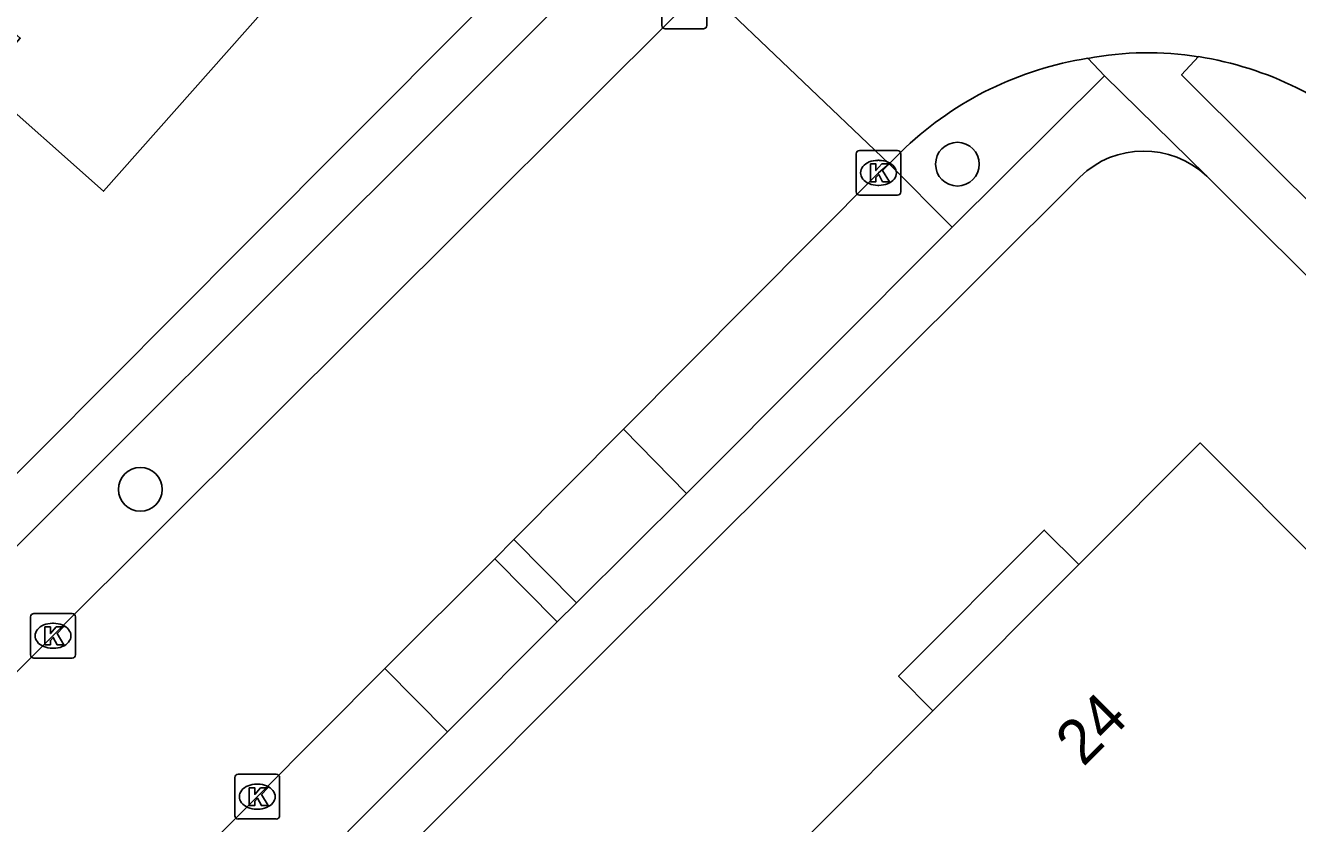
# Model space of a CAD drawing. Extents: x 160457 to 162082, y 388340 to 389736.
# Drawn here: x 160876.81 to 160905.26, y 389289.65 to 389307.5 of the extents above; entities that cross this region are included whole.
import ezdxf

# ---------------------------------------------------------------- set-up
doc = ezdxf.new("R2010")
doc.units = 0
for name, color, linetype in [('IMGEO_Boom', 7, 'Continuous'), ('IMGEO_Kolk', 7, 'Continuous'), ('IMGEO_Muur', 7, 'Continuous'), ('IMGEO_Pand', 7, 'Continuous'), ('IMGEO_Pand_nummerreeks', 7, 'Continuous'), ('IMGEO_Pand_overbouw', 7, 'Continuous'), ('IMGEO_Parkeervlak_open', 7, 'Continuous'), ('IMGEO_Rijbaan_lokaal_gesloten', 7, 'Continuous'), ('IMGEO_Voetpad_open', 7, 'Continuous')]:
    doc.layers.add(name, color=color, linetype=linetype)

msp = doc.modelspace()

# ---------------------------------------------------------------- linework, layer by layer
at = {"layer": 'IMGEO_Boom'}
for centre in [(160897.656, 389304.399), (160879.375, 389297.126)]:
    msp.add_circle(centre, 0.489, dxfattribs=at)
at = {"layer": 'IMGEO_Kolk'}
for p, q in [((160891.045, 389307.501), (160891.045, 389308.353)), ((160892.046, 389308.353), (160892.046, 389307.501)), ((160891.972, 389307.427), (160891.12, 389307.427)), ((160895.388, 389303.779), (160895.388, 389304.631)), ((160895.463, 389304.705), (160896.315, 389304.705)), ((160896.389, 389304.631), (160896.389, 389303.779)), ((160895.876, 389304.485), (160895.901, 389304.485)), ((160895.899, 389303.925), (160895.874, 389303.925)), ((160896.315, 389303.705), (160895.463, 389303.705)), ((160876.921, 389293.427), (160876.921, 389294.279)), ((160876.996, 389294.353), (160877.848, 389294.353)), ((160877.409, 389294.133), (160877.434, 389294.133)), ((160877.922, 389294.279), (160877.922, 389293.427)), ((160877.432, 389293.573), (160877.407, 389293.573)), ((160877.848, 389293.353), (160876.996, 389293.353)), ((160881.491, 389289.83), (160881.491, 389290.682)), ((160881.566, 389290.756), (160882.418, 389290.756)), ((160882.492, 389290.682), (160882.492, 389289.83)), ((160881.979, 389290.536), (160882.004, 389290.536)), ((160882.002, 389289.976), (160881.977, 389289.976)), ((160882.418, 389289.756), (160881.566, 389289.756))]:
    msp.add_line(p, q, dxfattribs=at)
for points in [[(160891.045, 389307.501), (160891.045, 389308.353)], [(160892.046, 389308.353), (160892.046, 389307.501)], [(160891.972, 389307.427), (160891.12, 389307.427)], [(160895.388, 389303.779), (160895.388, 389304.631)], [(160895.463, 389304.705), (160896.315, 389304.705)], [(160896.389, 389304.631), (160896.389, 389303.779)], [(160895.709, 389304.405), (160895.832, 389304.405), (160895.832, 389304.254), (160895.962, 389304.405), (160896.126, 389304.405), (160895.98, 389304.254), (160896.133, 389304.005), (160895.981, 389304.005), (160895.896, 389304.169), (160895.832, 389304.102), (160895.832, 389304.005), (160895.709, 389304.005), (160895.709, 389304.405)], [(160896.315, 389303.705), (160895.463, 389303.705)], [(160876.921, 389293.427), (160876.921, 389294.279)], [(160876.996, 389294.353), (160877.848, 389294.353)], [(160877.922, 389294.279), (160877.922, 389293.427)], [(160877.242, 389294.053), (160877.365, 389294.053), (160877.365, 389293.902), (160877.495, 389294.053), (160877.659, 389294.053), (160877.513, 389293.902), (160877.666, 389293.653), (160877.514, 389293.653), (160877.429, 389293.817), (160877.365, 389293.75), (160877.365, 389293.653), (160877.242, 389293.653), (160877.242, 389294.053)], [(160877.848, 389293.353), (160876.996, 389293.353)], [(160881.491, 389289.83), (160881.491, 389290.682)], [(160881.566, 389290.756), (160882.418, 389290.756)], [(160882.492, 389290.682), (160882.492, 389289.83)], [(160881.812, 389290.456), (160881.935, 389290.456), (160881.935, 389290.305), (160882.065, 389290.456), (160882.229, 389290.456), (160882.083, 389290.305), (160882.236, 389290.056), (160882.084, 389290.056), (160881.999, 389290.22), (160881.935, 389290.153), (160881.935, 389290.056), (160881.812, 389290.056), (160881.812, 389290.456)], [(160882.418, 389289.756), (160881.566, 389289.756)]]:
    msp.add_lwpolyline(points, dxfattribs=at)
for centre, start, end in [((160891.122, 389307.503), 181.552, 268.448), ((160891.122, 389307.503), 181.552, 268.448), ((160891.97, 389307.503), 271.552, 358.448), ((160891.97, 389307.503), 271.552, 358.448), ((160895.465, 389304.629), 91.552, 178.448), ((160895.465, 389304.629), 91.552, 178.448), ((160896.313, 389304.629), 1.552, 88.448), ((160896.313, 389304.629), 1.552, 88.448), ((160895.465, 389303.781), 181.552, 268.448), ((160895.465, 389303.781), 181.552, 268.448), ((160896.313, 389303.781), 271.552, 358.448), ((160896.313, 389303.781), 271.552, 358.448), ((160876.998, 389294.277), 91.552, 178.448), ((160876.998, 389294.277), 91.552, 178.448), ((160877.846, 389294.277), 1.552, 88.448), ((160877.846, 389294.277), 1.552, 88.448), ((160876.998, 389293.429), 181.552, 268.448), ((160876.998, 389293.429), 181.552, 268.448), ((160877.846, 389293.429), 271.552, 358.448), ((160877.846, 389293.429), 271.552, 358.448), ((160881.568, 389290.68), 91.552, 178.448), ((160881.568, 389290.68), 91.552, 178.448), ((160882.416, 389290.68), 1.552, 88.448), ((160882.416, 389290.68), 1.552, 88.448), ((160881.568, 389289.832), 181.552, 268.448), ((160881.568, 389289.832), 181.552, 268.448), ((160882.416, 389289.832), 271.552, 358.448), ((160882.416, 389289.832), 271.552, 358.448)]:
    msp.add_arc(centre, 0.0765, start, end, dxfattribs=at)
for centre, major_axis, ratio, start_param, end_param in [((160895.875, 389304.205), (-0.387, 0.002), 0.722429, 4.712389, 7.853982), ((160895.9, 389304.205), (-0.39, 0.002), 0.717154, 1.570796, 4.712389), ((160877.408, 389293.853), (-0.387, 0.002), 0.722429, 4.712389, 7.853982), ((160877.433, 389293.853), (-0.39, 0.002), 0.717154, 1.570796, 4.712389), ((160881.978, 389290.256), (-0.387, 0.002), 0.722429, 4.712389, 7.853982), ((160882.003, 389290.256), (-0.39, 0.002), 0.717154, 1.570796, 4.712389)]:
    msp.add_ellipse(centre, major_axis=major_axis, ratio=ratio, start_param=start_param, end_param=end_param, dxfattribs=at)
at = {"layer": 'IMGEO_Muur'}
msp.add_lwpolyline([(160871.091, 389291.94), (160881.702, 389302.588)], dxfattribs=at)
at = {"layer": 'IMGEO_Pand'}
for points in [[(160877.347, 389320.206), (160880.438, 389317.453), (160880.665, 389317.251), (160880.334, 389316.874), (160882.523, 389314.955), (160882.854, 389315.332), (160883.064, 389315.144), (160886.167, 389312.379), (160878.549, 389303.794), (160875.808, 389306.225), (160876.689, 389307.219), (160873.343, 389310.186), (160872.462, 389309.193), (160869.729, 389311.618), (160877.347, 389320.206)], [(160894.382, 389289.448), (160897.104, 389292.173), (160900.369, 389295.444), (160903.086, 389298.164), (160905.888, 389295.361), (160906.744, 389296.217), (160910.002, 389292.95), (160909.613, 389292.561), (160910.158, 389292.017), (160909.614, 389291.473), (160914.047, 389287.043), (160909.778, 389282.768), (160904.809, 389287.73), (160899.607, 389282.52), (160896.33, 389285.793), (160897.185, 389286.649), (160894.382, 389289.448)]]:
    msp.add_lwpolyline(points, dxfattribs=at)
at = {"layer": 'IMGEO_Pand_overbouw'}
msp.add_lwpolyline([(160900.369, 389295.444), (160899.599, 389296.216), (160896.339, 389292.952), (160897.104, 389292.173)], close=True, dxfattribs=at)
at = {"layer": 'IMGEO_Parkeervlak_open'}
msp.add_lwpolyline([(160896.127, 389304.406), (160897.541, 389302.991)], dxfattribs=at)
at = {"layer": 'IMGEO_Rijbaan_lokaal_gesloten'}
for points in [[(160891.965, 389308.376), (160891.545, 389307.928), (160877.421, 389293.854), (160871.723, 389288.141)], [(160891.965, 389308.376), (160896.127, 389304.406)], [(160896.127, 389304.406), (160896.495, 389304.774)], [(160890.188, 389298.472), (160895.89, 389304.204), (160896.127, 389304.406)], [(160887.728, 389296.003), (160890.188, 389298.472)], [(160887.308, 389295.575), (160887.728, 389296.003)], [(160884.846, 389293.124), (160887.308, 389295.575)], [(160875.951, 389284.22), (160881.993, 389290.255), (160884.846, 389293.124)]]:
    msp.add_lwpolyline(points, dxfattribs=at)
for centre, radius, start, end in [((160901.917, 389299.675), 7.217, 80.9519, 100.7562), ((160901.761, 389299.166), 7.693, 98.9045, 133.1974), ((160901.848, 389299.188), 7.71, 46.6054, 81.0173)]:
    msp.add_arc(centre, radius, start, end, dxfattribs=at)
at = {"layer": 'IMGEO_Voetpad_open'}
for points in [[(160849.645, 389270.639), (160849.77, 389270.765), (160861.147, 389282.143), (160864.704, 389285.7), (160871.005, 389292.001), (160871.091, 389291.94), (160881.702, 389302.588), (160891.652, 389312.574)], [(160870.28, 389289.553), (160890.552, 389309.774)], [(160900.57, 389306.766), (160900.943, 389306.373)], [(160906.062, 389303.017), (160902.669, 389306.396), (160903.052, 389306.803)], [(160900.943, 389306.373), (160897.541, 389302.991)], [(160900.943, 389306.373), (160903.211, 389304.153), (160903.232, 389304.131)], [(160900.397, 389304.112), (160889.626, 389293.379), (160867.245, 389270.976), (160846.216, 389250), (160833.909, 389237.724), (160832.397, 389236.292)], [(160906.501, 389300.875), (160903.232, 389304.131)], [(160897.541, 389302.991), (160891.593, 389297.036)], [(160890.188, 389298.472), (160891.593, 389297.036)], [(160891.593, 389297.036), (160889.133, 389294.59)], [(160889.133, 389294.59), (160887.728, 389296.003)], [(160887.308, 389295.575), (160888.704, 389294.164)], [(160889.133, 389294.59), (160888.704, 389294.164)], [(160888.704, 389294.164), (160886.248, 389291.702)], [(160886.248, 389291.702), (160884.846, 389293.124)], [(160886.248, 389291.702), (160877.348, 389282.798)]]:
    msp.add_lwpolyline(points, dxfattribs=at)
msp.add_arc((160901.824, 389302.649), 2.044, 46.4681, 134.2999, dxfattribs=at)

# ---------------------------------------------------------------- texts
at = {"layer": 'IMGEO_Pand_nummerreeks'}
msp.add_text('24', height=1, rotation=45.0395, dxfattribs=at).set_placement((160900.471, 389290.903))

doc.saveas('drawing.dxf')
